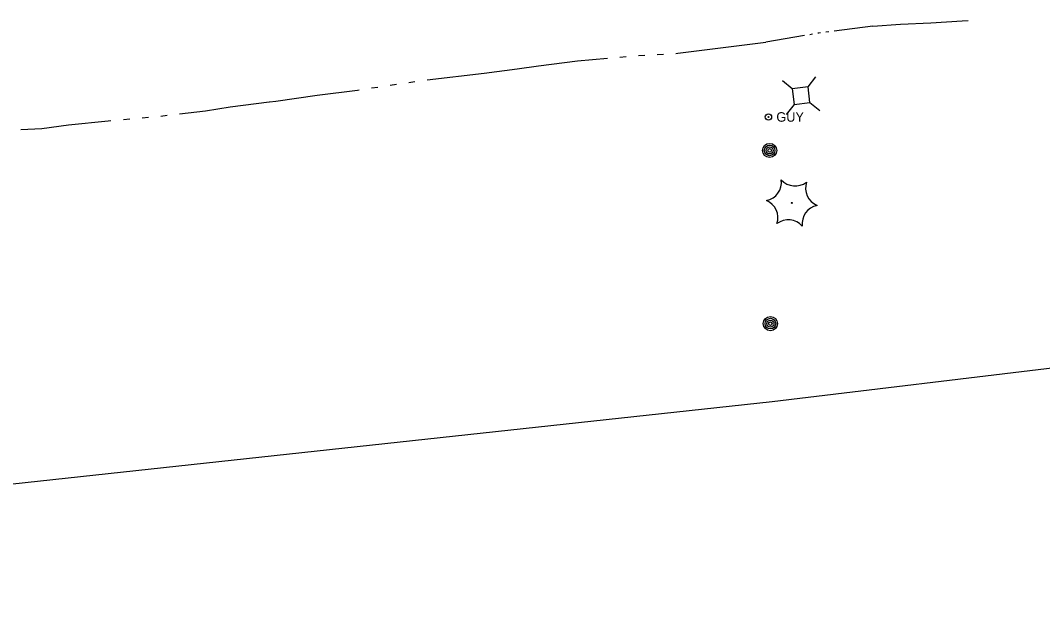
# Model space of a CAD drawing. Extents: x 589250 to 1188077, y 162953 to 363065.
# Drawn here: x 596374.6 to 596696.8, y 174863.4 to 175051.8 of the extents above; entities that cross this region are included whole.
import ezdxf

# ---------------------------------------------------------------- set-up
doc = ezdxf.new("R2010")
doc.units = 0
for name, color, linetype in [('E_LAND_Vegetation', 7, 'Continuous'), ('E_MAP_Limits', 7, 'Continuous'), ('E_MISCPROP', 7, 'Continuous'), ('E_UTL_AG_Bold', 7, 'Continuous'), ('E_UTL_EGuyWire', 7, 'Continuous'), ('E_WTR_FlowLine', 7, 'Continuous')]:
    doc.layers.add(name, color=color, linetype=linetype)

# ---------------------------------------------------------------- blocks, each defined once
blk = doc.blocks.new('GUY_2')
at = {"layer": 'E_UTL_EGuyWire'}
for radius in [4, 0.5]:
    blk.add_circle((0, 0), radius, dxfattribs=at)
blk.add_text('GUY', height=12, dxfattribs=at).set_placement((10, -6))

msp = doc.modelspace()

# ---------------------------------------------------------------- linework, layer by layer
at = {"layer": 'E_LAND_Vegetation'}
msp.add_circle((596617.72, 174994.36), 0.167, dxfattribs=at)
for centre, radius, start, end in [((596608.58, 175000.87), 5.9, 281.5729, 7.3378), ((596618.8, 175005.58), 5.9, 221.5775, 307.3424), ((596627.98, 174999.03), 5.9, 161.5775, 247.3424), ((596607.45, 174989.69), 5.9, 341.5775, 67.3424), ((596626.9, 174987.8), 5.91, 101.6173, 187.2934), ((596616.63, 174983.14), 5.9, 41.5775, 127.3424)]:
    msp.add_arc(centre, radius, start, end, dxfattribs=at)
at = {"layer": 'E_MAP_Limits'}
for p, q in [((596611.59, 174931.75), (597052.08, 174984.91)), ((595979.4, 174863.4), (596611.59, 174931.75))]:
    msp.add_line(p, q, dxfattribs=at)
at = {"layer": 'E_MISCPROP'}
for centre, radius in [((596610.74, 175010.89), 2.23), ((596610.74, 175010.89), 1.67), ((596610.74, 175010.89), 1.12), ((596610.74, 175010.89), 0.558), ((596610.99, 174956.32), 2.23), ((596610.99, 174956.32), 1.67), ((596610.99, 174956.32), 1.12), ((596610.99, 174956.32), 0.558)]:
    msp.add_circle(centre, radius, dxfattribs=at)
at = {"layer": 'E_UTL_AG_Bold'}
for p, q in [((596622.86, 175030.91), (596625.34, 175034.05)), ((596617.89, 175030.33), (596614.75, 175032.81)), ((596622.86, 175030.91), (596617.89, 175030.33)), ((596623.44, 175025.94), (596622.86, 175030.91)), ((596617.89, 175030.33), (596618.47, 175025.36)), ((596618.47, 175025.36), (596615.99, 175022.23)), ((596618.47, 175025.36), (596623.44, 175025.94)), ((596623.44, 175025.94), (596626.57, 175023.46))]:
    msp.add_line(p, q, dxfattribs=at)
at = {"layer": 'E_WTR_FlowLine'}
for p, q in [((596643.31, 175050.03), (596631.05, 175048.46)), ((596643.31, 175050.03), (596651.95, 175050.64)), ((596651.95, 175050.64), (596661.61, 175051.13)), ((596661.61, 175051.13), (596671.47, 175051.76)), ((596671.47, 175051.76), (596673.28, 175051.84)), ((596621.78, 175047.07), (596609.6, 175044.95)), ((596624.3, 175047.51), (596623.46, 175047.36)), ((596626.21, 175047.84), (596625.98, 175047.8)), ((596626.82, 175047.92), (596626.21, 175047.84)), ((596629.36, 175048.24), (596628.51, 175048.13)), ((596596.91, 175043.42), (596609.6, 175044.95)), ((596563.53, 175040.32), (596565.49, 175040.5)), ((596569.42, 175040.77), (596571.39, 175040.88)), ((596575.33, 175041.12), (596577.29, 175041.24)), ((596581.23, 175041.47), (596581.84, 175041.51)), ((596581.84, 175041.51), (596596.91, 175043.42)), ((596531.21, 175036.64), (596537.88, 175037.51)), ((596537.88, 175037.51), (596550.2, 175039.13)), ((596550.2, 175039.13), (596559.6, 175039.97)), ((596502.83, 175033.15), (596520.76, 175035.28)), ((596520.76, 175035.28), (596531.21, 175036.64)), ((596485.28, 175030.57), (596487.23, 175030.87)), ((596491.13, 175031.45), (596493.08, 175031.74)), ((596496.98, 175032.32), (596498.93, 175032.61)), ((596455.06, 175026.45), (596468.1, 175028.32)), ((596468.1, 175028.32), (596480.86, 175029.92)), ((596480.86, 175029.92), (596481.38, 175029.99)), ((596432.95, 175023.39), (596440.69, 175024.61)), ((596440.69, 175024.61), (596453.04, 175026.19)), ((596453.05, 175026.19), (596455.06, 175026.45)), ((596412.95, 175021.15), (596414.92, 175021.32)), ((596418.84, 175021.73), (596420.8, 175021.96)), ((596424.71, 175022.42), (596432.95, 175023.39)), ((596374.7, 175017.43), (596381.3, 175017.8)), ((596381.3, 175017.8), (596389.69, 175019)), ((596389.69, 175019), (596402.22, 175020.24)), ((596402.22, 175020.24), (596403.13, 175020.32)), ((596407.06, 175020.65), (596409.02, 175020.82))]:
    msp.add_line(p, q, dxfattribs=at)

# ---------------------------------------------------------------- block references
at = {"layer": 'E_UTL_EGuyWire', "xscale": 0.25, "yscale": 0.25}
msp.add_blockref('GUY_2', (596610.37, 175021.43), dxfattribs=at)

doc.saveas('drawing.dxf')
